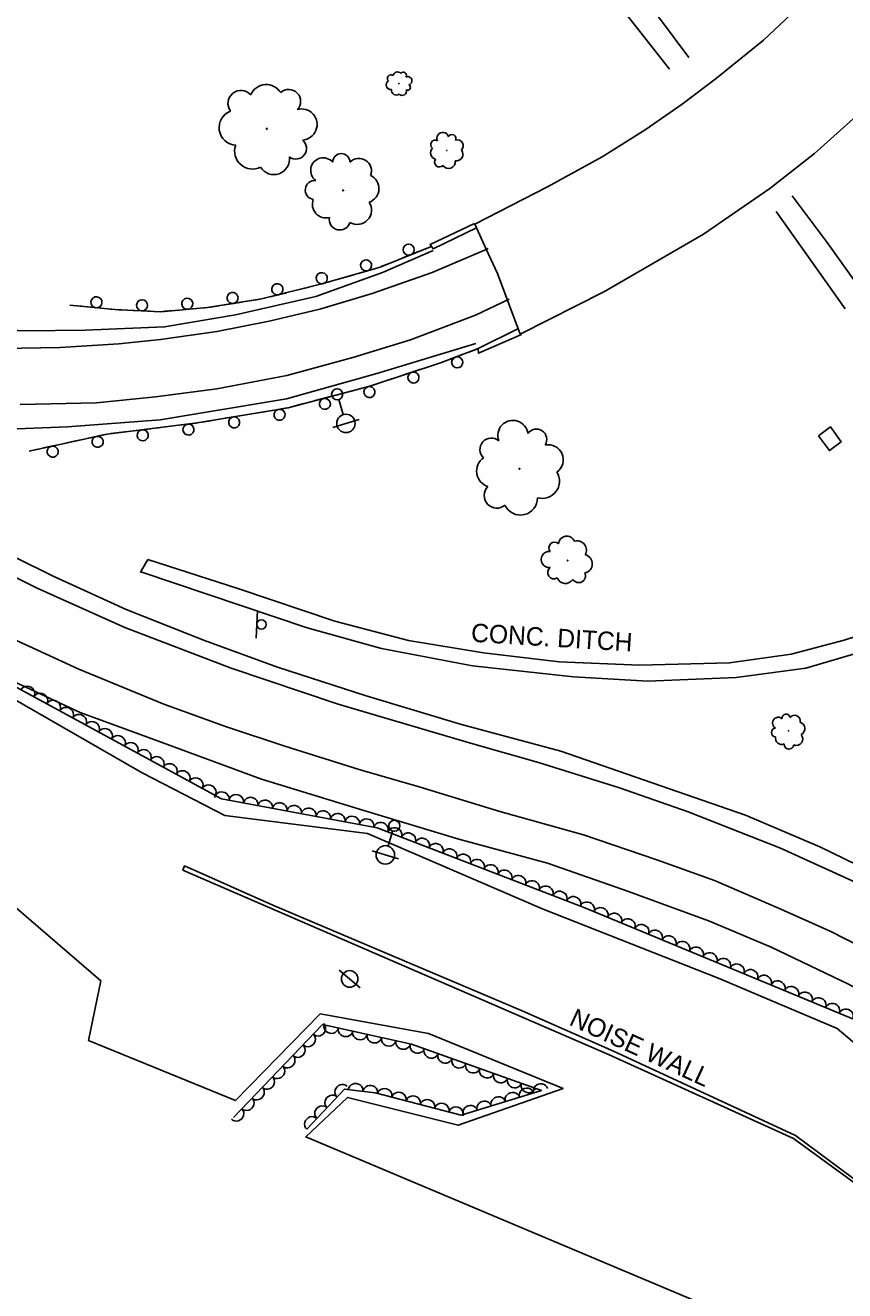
# Model space of a CAD drawing. Extents: x 1722896 to 1754269, y 648279 to 666297.
# Drawn here: x 1726002.8 to 1726225.2, y 656701.6 to 657044.9 of the extents above; entities that cross this region are included whole.
import ezdxf

# ---------------------------------------------------------------- set-up
doc = ezdxf.new("R2010")
doc.units = 0
for name, color, linetype in [('DESIGN - CENTERLINE - Proposed', 7, 'Continuous'), ('DESIGN - PUBLIC HEARING - Shapes', 7, 'Continuous'), ('DESIGN - SCRATCH - User 1', 7, 'Continuous'), ('SURVEY - CENTERLINE - Preliminary', 7, 'Continuous'), ('SURVEY - CENTERLINE - Preliminary Text', 7, 'Continuous'), ('SURVEY - CONTOURS - Intermediate with optional Text', 7, 'Continuous'), ('SURVEY - DRAINAGE - Natural Features', 7, 'Continuous'), ('SURVEY - DTM - Breaklines', 7, 'Continuous'), ('SURVEY - VEGETATION - Features with Text', 7, 'Continuous')]:
    doc.layers.add(name, color=color, linetype=linetype)

msp = doc.modelspace()

# ---------------------------------------------------------------- linework, layer by layer
at = {"layer": 'DESIGN - CENTERLINE - Proposed'}
for points in [[(1726336.34, 657239.56), (1726335.85, 657234.17), (1726334.1, 657219.02), (1726331.97, 657204.04), (1726328.28, 657187.84), (1726324.59, 657174.56), (1726320.16, 657160.36), (1726314.83, 657145.47), (1726308.39, 657130.86), (1726298.36, 657111.05), (1726289.02, 657094.33), (1726279.06, 657078.76), (1726265.29, 657060.47), (1726253.26, 657045.74), (1726241.52, 657032.71), (1726229.17, 657021.1), (1726216.99, 657010.16), (1726204.86, 657000.63), (1726186.88, 656988.27), (1726159.99, 656972.72), (1726137.09, 656961.13), (1726130.93, 656977.52), (1726127.9, 656984.14)], [(1726127.87, 656984.19), (1726124.78, 656990.93), (1726144.55, 657001.06), (1726159.33, 657009.25), (1726171.02, 657016.5), (1726181.06, 657023.54), (1726190.39, 657030.52), (1726203.11, 657040.85), (1726213.58, 657050.69)], [(1726238.65, 656882.48), (1726225.01, 656878.12), (1726210.59, 656874.27), (1726193.92, 656871.95), (1726169.44, 656871.32), (1726147.64, 656872.2), (1726127.16, 656874.63), (1726106.78, 656878.02), (1726086.84, 656883.26), (1726060.51, 656892.13), (1726036.07, 656899.96), (1726034.08, 656896.55), (1726034.39, 656896.49)], [(1726034.39, 656896.49), (1726079.25, 656881.42), (1726099.5, 656875.86), (1726124.18, 656871.09), (1726151.55, 656868.12), (1726171.7, 656866.99), (1726195.67, 656867.98), (1726214.65, 656870.46), (1726230, 656875.05)]]:
    msp.add_lwpolyline(points, dxfattribs=at)
at = {"layer": 'DESIGN - PUBLIC HEARING - Shapes'}
msp.add_line((1726065.49, 656878.64), (1726065.83, 656886.13), dxfattribs=at)
msp.add_circle((1726066.88, 656882.35), 1.25, dxfattribs=at)
at = {"layer": 'DESIGN - SCRATCH - User 1'}
for points in [[(1726125.23, 656989.96), (1726113.46, 656984.28), (1726112.7, 656985.46), (1726124.7, 656991.12)], [(1726113.17, 656984.97), (1726099.09, 656979.29), (1726083.24, 656974.72), (1726066.86, 656970.65), (1726052.23, 656968.31), (1726039.57, 656967.2), (1726027.12, 656967.76), (1726014.88, 656968.98)], [(1726109.51, 656983.49), (1726105.24, 656981.77)], [(1726113.17, 656984.97), (1726110.99, 656984.09)], [(1726097.87, 656978.94), (1726093.45, 656977.67)], [(1726101.58, 656980.3), (1726099.4, 656979.42)], [(1726103.76, 656981.17), (1726101.58, 656980.3)], [(1726085.86, 656975.47), (1726083.24, 656974.72), (1726081.43, 656974.27)], [(1726089.66, 656976.57), (1726087.4, 656975.92)], [(1726091.92, 656977.22), (1726089.66, 656976.57)], [(1726073.76, 656972.36), (1726069.29, 656971.26)], [(1726077.59, 656973.32), (1726075.31, 656972.75)], [(1726079.87, 656973.88), (1726077.59, 656973.32)], [(1726015.72, 656968.89), (1726014.88, 656968.98)], [(1726018.06, 656968.66), (1726015.72, 656968.89)], [(1726024.23, 656968.05), (1726019.65, 656968.5)], [(1726055.41, 656968.82), (1726053.09, 656968.45)], [(1726061.54, 656969.8), (1726056.99, 656969.07)], [(1726065.44, 656970.42), (1726063.11, 656970.05)], [(1726067.74, 656970.87), (1726066.86, 656970.65), (1726065.44, 656970.42)], [(1726028.16, 656967.71), (1726027.12, 656967.76), (1726025.82, 656967.89)], [(1726030.51, 656967.61), (1726028.16, 656967.71)], [(1726036.71, 656967.33), (1726032.11, 656967.53)], [(1726040.65, 656967.3), (1726039.57, 656967.2), (1726038.3, 656967.26)], [(1726042.99, 656967.5), (1726040.65, 656967.3)], [(1726049.17, 656968.04), (1726044.58, 656967.64)], [(1726053.09, 656968.45), (1726052.23, 656968.31), (1726050.76, 656968.18)], [(1726137.43, 656960.98), (1726125.77, 656955.91), (1726125.71, 656957.24), (1726136.45, 656962.53)], [(1726003.83, 656929.39), (1726024.98, 656933.98), (1726049.45, 656937.01), (1726074.12, 656941.13), (1726096.27, 656946.95), (1726115.71, 656953.43), (1726125.68, 656957.19)], [(1726117.34, 656954.05), (1726121.64, 656955.67)], [(1726123.14, 656956.23), (1726125.34, 656957.06)], [(1726125.34, 656957.06), (1726125.68, 656957.19)], [(1726105.5, 656950.03), (1726109.87, 656951.48)], [(1726111.39, 656951.99), (1726113.61, 656952.73)], [(1726113.61, 656952.73), (1726115.71, 656953.43), (1726115.84, 656953.48)], [(1726099.53, 656948.04), (1726101.76, 656948.78)], [(1726101.76, 656948.78), (1726103.99, 656949.52)], [(1726087.5, 656944.65), (1726089.77, 656945.24)], [(1726089.77, 656945.24), (1726092.05, 656945.84)], [(1726093.59, 656946.25), (1726096.27, 656946.95), (1726098.01, 656947.53)], [(1726069.32, 656940.33), (1726073.86, 656941.09)], [(1726075.41, 656941.47), (1726077.68, 656942.07)], [(1726077.68, 656942.07), (1726079.96, 656942.67)], [(1726081.5, 656943.07), (1726085.95, 656944.24)], [(1726050.78, 656937.23), (1726053.09, 656937.62)], [(1726053.09, 656937.62), (1726055.41, 656938.01)], [(1726056.99, 656938.27), (1726061.53, 656939.03)], [(1726063.11, 656939.29), (1726065.42, 656939.68)], [(1726065.42, 656939.68), (1726067.74, 656940.07)], [(1726025.97, 656934.11), (1726028.31, 656934.4)], [(1726028.31, 656934.4), (1726030.64, 656934.68)], [(1726032.23, 656934.88), (1726036.79, 656935.45)], [(1726038.38, 656935.64), (1726040.71, 656935.93)], [(1726040.71, 656935.93), (1726043.04, 656936.22)], [(1726044.63, 656936.42), (1726049.2, 656936.98)], [(1726007.69, 656930.22), (1726012.18, 656931.2)], [(1726013.74, 656931.54), (1726016.04, 656932.04)], [(1726016.04, 656932.04), (1726018.34, 656932.54)], [(1726019.9, 656932.88), (1726024.4, 656933.86)], [(1726003.83, 656929.39), (1726006.12, 656929.89)], [(1726249.47, 656715.75), (1726211.79, 656743.68), (1726162.39, 656766.61), (1726137.6, 656777.55), (1726069.98, 656806.17), (1726046.01, 656816.85), (1726045.57, 656815.7), (1726161.06, 656765.71), (1726211.26, 656742.87), (1726248.87, 656715.49), (1726249.47, 656715.75)]]:
    msp.add_lwpolyline(points, dxfattribs=at)
for centre, start, end in [((1726106.84, 656984.03), 45.2065, 45.1967), ((1726095.27, 656979.75), 39.3641, 39.3542), ((1726083.26, 656976.28), 39.3641, 39.3542), ((1726059.05, 656970.92), 32.3403, 32.3305), ((1726071.19, 656973.27), 37.2015, 37.1917), ((1726022.11, 656969.76), 17.5766, 17.5667), ((1726034.5, 656968.93), 20.6951, 20.6853), ((1726046.76, 656969.34), 28.2858, 28.2759), ((1726120, 656953.45), 223.9225, 223.9126), ((1726108.14, 656949.33), 221.6992, 221.6894), ((1726096.18, 656945.38), 217.973, 217.9632), ((1726084.09, 656942.2), 217.973, 217.9632), ((1726059.48, 656937.17), 212.7487, 212.7389), ((1726071.81, 656939.23), 212.7487, 212.7389), ((1726034.67, 656933.67), 210.3137, 210.3039), ((1726047.08, 656935.21), 210.3137, 210.3039), ((1726010.23, 656929.24), 215.5237, 215.5139), ((1726022.44, 656931.9), 215.5237, 215.5139)]:
    msp.add_arc(centre, 1.5, start, end, dxfattribs=at)
at = {"layer": 'SURVEY - CENTERLINE - Preliminary'}
for points in [[(1725980.81, 656872.89), (1726034.49, 656842.13), (1726056.93, 656830.56), (1726095.65, 656825.65), (1726143.31, 656805.13), (1726191.06, 656786.33), (1726223.1, 656772.71), (1726266.45, 656736.2), (1726296.76, 656731.72), (1726344.67, 656698.77)], [(1726184.57, 656698.81), (1726078.91, 656743.33), (1726090.22, 656754.01), (1726120.24, 656746.5), (1726148.73, 656756.41), (1726112.26, 656771.38), (1726082.83, 656776.69), (1726059.86, 656753.15), (1726019.95, 656769.51), (1726023.26, 656785.7), (1725985.96, 656817.77)]]:
    msp.add_lwpolyline(points, dxfattribs=at)
at = {"layer": 'SURVEY - CENTERLINE - Preliminary Text'}
for points in [[(1725913.59, 657369.24), (1725922.46, 657352.3), (1725937.61, 657331.55), (1725956.87, 657308.3), (1725973.19, 657288.64), (1726002.35, 657254.2), (1726037.18, 657213.17), (1726071.57, 657172.27), (1726100.88, 657138.12), (1726132.74, 657099.86), (1726160.97, 657065.02), (1726174.62, 657047.17), (1726182.82, 657036.2)], [(1725908.28, 657362.9), (1725917.77, 657346.71), (1725929.66, 657330.43), (1725946.72, 657309.86), (1725969.47, 657283.56), (1725991.18, 657257.88), (1726023.24, 657219.41), (1726052.22, 657184.76), (1726081.42, 657150.58), (1726111.38, 657115.57), (1726141.85, 657078.51), (1726177.66, 657033.02)], [(1725609.3, 657073.42), (1725631.57, 657075.3), (1725656.58, 657075.63), (1725679.57, 657074.22), (1725703.18, 657070.99), (1725733.42, 657064.15), (1725758.22, 657056.19), (1725783.48, 657044.33), (1725805.66, 657031.11), (1725828.48, 657016.26), (1725851.08, 657001.89), (1725871.32, 656991.6), (1725892.4, 656982.66), (1725912, 656975.51), (1725934.91, 656969.34), (1725955.88, 656964.74), (1725978.63, 656963.01), (1726002.9, 656962.05), (1726019.03, 656962.18), (1726040.59, 656963.08), (1726059.81, 656966.36), (1726081.67, 656971.31), (1726099.76, 656977.82), (1726113.44, 656983.76)], [(1726210.88, 656998.63), (1726220.36, 656985.94), (1726248.01, 656947.33), (1726282.87, 656897.19), (1726308.31, 656858.51), (1726332.89, 656819.27), (1726350.96, 656788.55), (1726372.92, 656750.47), (1726395.92, 656710.99), (1726417.3, 656674.1), (1726443.3, 656628.81), (1726467.46, 656585.72), (1726441.8, 656628.94), (1726430.39, 656646.1)], [(1726225.32, 656968.01), (1726206.52, 656994.34)], [(1725996.66, 656957.19), (1726012.23, 656957.47), (1726028.21, 656958.46), (1726039.53, 656959.64), (1726054.8, 656961.81), (1726068.95, 656964.67), (1726082.74, 656967.89), (1726096.9, 656972.11), (1726113.25, 656977.85), (1726127.84, 656984.06), (1726128.43, 656984.36)], [(1726134.13, 656970.57), (1726124.96, 656966.28), (1726107.36, 656959.61), (1726091.67, 656954.8), (1726073.79, 656949.87), (1726054.79, 656946.29), (1726038.09, 656944.06), (1726022.13, 656942.51), (1726001.39, 656942)], [(1726125.06, 656958.59), (1726098.22, 656950.45), (1726073.65, 656943.53), (1726039.44, 656937.88), (1726014.29, 656935.92), (1725991.36, 656935.04)], [(1725979.23, 656905.62), (1726006.04, 656892.22), (1726029.81, 656881.51), (1726058.65, 656870.47), (1726087.72, 656860.74), (1726123.58, 656850.15), (1726142.05, 656844.9), (1726164.08, 656838.02), (1726182.71, 656831.47), (1726207.72, 656821.61), (1726228, 656812.4), (1726246.67, 656802.94), (1726264.12, 656793.53), (1726279.95, 656784.01), (1726299.6, 656771.42), (1726312.94, 656761.93), (1726328.78, 656750.59), (1726343.89, 656738.64), (1726357.55, 656726.94), (1726371.25, 656714.25), (1726384.23, 656701.56)], [(1725990.39, 656905.3), (1726010.34, 656895.47), (1726030.2, 656886.38), (1726051.4, 656877.98), (1726071.25, 656870.73), (1726095.26, 656862.96), (1726121.17, 656855.21), (1726148.13, 656847.95), (1726170.56, 656840.18), (1726198.25, 656830.57), (1726218.39, 656821.98), (1726241.63, 656810.69)], [(1726371.9, 656691.92), (1726357.46, 656706.09), (1726345.4, 656717.32), (1726329.07, 656730.95), (1726308.12, 656746.95), (1726293.93, 656756.73), (1726279.69, 656766.22), (1726263.74, 656776.12), (1726241.96, 656788.56), (1726221.35, 656799.04), (1726207.85, 656805.11), (1726189.84, 656812.85), (1726174.16, 656818.5), (1726154.26, 656825.27), (1726131.6, 656831.63), (1726109.72, 656838.32), (1726093.69, 656842.88), (1726073.22, 656849.3), (1726057.11, 656854.66), (1726040.42, 656860.73), (1726017.33, 656870.2), (1725994.59, 656880.66)], [(1726352.31, 656697.89), (1726336.06, 656712.89), (1726328.42, 656718.28), (1726296.86, 656742.41), (1726276.68, 656756.02), (1726259.74, 656766.17), (1726242.74, 656775.67), (1726226.19, 656784.77), (1726205.19, 656794.75), (1726188.45, 656801.88), (1726166.48, 656809.9), (1726144.5, 656817.54), (1726120.44, 656824.12), (1726094.64, 656831.86), (1726066.88, 656840.39), (1726039.66, 656850.42), (1726017.72, 656858.46), (1725985.19, 656873.58)]]:
    msp.add_lwpolyline(points, dxfattribs=at)
at = {"layer": 'SURVEY - DRAINAGE - Natural Features'}
msp.add_line((1726221.15, 656932.74), (1726221.15, 656932.74), dxfattribs=at)
msp.add_lwpolyline([(1726218.05, 656933.56), (1726221.27, 656935.94), (1726224.24, 656931.92), (1726221.03, 656929.54), (1726218.05, 656933.56)], dxfattribs=at)
at = {"layer": 'SURVEY - DTM - Breaklines'}
for p, q in [((1726087.87, 656943.34), (1726089.09, 656939.27)), ((1726089.81, 656936.88), (1726093.4, 656937.95)), ((1726089.81, 656936.88), (1726086.22, 656935.8)), ((1726102.49, 656826.3), (1726101.24, 656822.23)), ((1726100.5, 656819.84), (1726096.92, 656820.95)), ((1726100.5, 656819.84), (1726104.08, 656818.74)), ((1726090.82, 656786.18), (1726087.94, 656788.59)), ((1726090.82, 656786.18), (1726093.7, 656783.78))]:
    msp.add_line(p, q, dxfattribs=at)
for centre, radius in [((1726087.44, 656944.78), 1.5), ((1726089.81, 656936.88), 2.5), ((1726102.93, 656827.73), 1.5), ((1726100.5, 656819.84), 2.5), ((1726090.82, 656786.18), 2.25)]:
    msp.add_circle(centre, radius, dxfattribs=at)
at = {"layer": 'SURVEY - VEGETATION - Features with Text'}
for points in [[(1725990.12, 656870.89), (1726056.06, 656835.04), (1726098.28, 656827.17), (1726154.6, 656805.45), (1726227.51, 656775.29), (1726266.51, 656740.01), (1726297.96, 656735.11), (1726342.54, 656703.21), (1726363.23, 656685.49)], [(1726079.16, 656745.43), (1726089.42, 656756.31), (1726097.74, 656755.23), (1726121.04, 656749.21), (1726142.87, 656755.93), (1726107.62, 656768.46), (1726083.47, 656773.77), (1726059.27, 656748.6)]]:
    msp.add_lwpolyline(points, dxfattribs=at)
for centre, radius in [((1726104.19, 657029.08), 0.0394), ((1726068.36, 657016.84), 0.147), ((1726117.19, 657010.9), 0.0554), ((1726089.04, 657000.1), 0.119), ((1726136.88, 656924.6), 0.143), ((1726149.97, 656899.7), 0.0772), ((1726209.93, 656853.48), 0.0546)]:
    msp.add_circle(centre, radius, dxfattribs=at)
for centre, radius, start, end in [((1726101.99, 657030.52), 0.944, 52.019, 227.0192), ((1726103.77, 657031.02), 1.22, 41.86, 168.7057), ((1726105.37, 657031.33), 0.859, 326.573, 143.8921), ((1726106.6, 657029.85), 1.13, 283.9543, 117.374), ((1726061.33, 657023.69), 3.53, 41.0962, 216.0965), ((1726068.2, 657024.29), 4.55, 30.9373, 157.783), ((1726074.29, 657024.28), 3.21, 315.6503, 132.9694), ((1726102.02, 657028.74), 1.28, 121.7661, 277.6045), ((1726103.46, 657027.27), 1.29, 170.8702, 308.3945), ((1726105.1, 657027.01), 1.13, 221.8175, 18.6064), ((1726106.52, 657028.07), 0.776, 243.9336, 62.6793), ((1726060.18, 657017.14), 4.78, 110.8433, 266.6818), ((1726077.78, 657017.99), 4.22, 273.0316, 106.4513), ((1726076.2, 657011.5), 2.9, 233.0109, 51.7566), ((1726114.01, 657012.52), 1.21, 57.0821, 234.4012), ((1726116.07, 657014.28), 1.58, 14.4634, 207.8831), ((1726118.57, 657014.18), 1.09, 334.4427, 153.1884), ((1726120.08, 657012.21), 1.59, 312.3266, 109.1155), ((1726064.43, 657010.71), 4.82, 159.9475, 297.4717), ((1726088.57, 657007.74), 2.34, 0.824, 179.5696), ((1726114.46, 657010.28), 1.71, 132.3691, 259.2148), ((1726119.74, 657009.9), 1.81, 261.3793, 38.9035), ((1726070.27, 657008.62), 4.23, 210.8948, 7.6837), ((1726083.65, 657005.53), 3.41, 40.8447, 234.2644), ((1726093.34, 657005.39), 3.41, 338.7079, 135.4968), ((1726115.19, 657007.8), 1.33, 142.528, 317.5283), ((1726117.69, 657007.86), 1.8, 212.2751, 8.1136), ((1726094.9, 657000.62), 3.89, 287.7606, 65.2848), ((1726081.36, 657000.2), 2.59, 83.4634, 260.7825), ((1726084.37, 656996.31), 3.67, 158.7504, 285.5961), ((1726092.9, 656994.73), 3.86, 238.6564, 34.4949), ((1726088.15, 656992.22), 2.85, 168.9093, 343.9096), ((1726135.12, 656933.63), 4.09, 7.1422, 200.5619), ((1726141.51, 656932.56), 2.81, 327.1215, 145.8672), ((1726129.28, 656929.82), 3.11, 49.7609, 227.08), ((1726144.71, 656927.02), 4.1, 305.0054, 101.7943), ((1726129.69, 656923.93), 4.41, 125.048, 251.8936), ((1726143.09, 656921.22), 4.67, 254.0581, 31.5824), ((1726130.75, 656917.32), 3.42, 135.2069, 310.2071), ((1726137.16, 656916.67), 4.64, 204.954, 0.7924), ((1726146.41, 656903.17), 1.52, 42.9929, 221.7385), ((1726149.73, 656904.11), 2.21, 20.8767, 177.6656), ((1726152.55, 656902.5), 2.52, 329.9295, 107.4537), ((1726145, 656899.96), 2.21, 83.0135, 276.4332), ((1726154.16, 656898.8), 2.51, 280.8253, 76.6638), ((1726146.23, 656896.4), 1.68, 125.6322, 302.9514), ((1726149.37, 656895.84), 2.38, 200.9193, 327.7649), ((1726152.97, 656895.53), 1.85, 211.0782, 26.0785), ((1726207.14, 656855.61), 1.56, 48.7457, 242.1654), ((1726209.23, 656856.93), 1.07, 8.725, 187.4707), ((1726211.55, 656856.16), 1.57, 346.6089, 143.3978), ((1726212.56, 656854.09), 1.78, 295.6616, 73.1859), ((1726206.44, 656853.05), 1.19, 91.3644, 268.6835), ((1726208.05, 656851.47), 1.68, 166.6515, 293.4971), ((1726212.02, 656851.29), 1.77, 246.5575, 42.3959), ((1726210.02, 656849.85), 1.31, 176.8104, 351.8106)]:
    msp.add_arc(centre, radius, start, end, dxfattribs=at)
for centre, major_axis in [((1726003.39, 656863.68), (1.76, -0.96)), ((1726006.91, 656861.77), (1.76, -0.96)), ((1726010.42, 656859.85), (1.76, -0.96)), ((1726013.93, 656857.94), (1.76, -0.96)), ((1726017.45, 656856.03), (1.76, -0.96)), ((1726020.96, 656854.12), (1.76, -0.96)), ((1726024.48, 656852.21), (1.76, -0.96)), ((1726027.99, 656850.3), (1.76, -0.96)), ((1726031.5, 656848.39), (1.76, -0.96)), ((1726035.02, 656846.48), (1.76, -0.96)), ((1726038.53, 656844.57), (1.76, -0.96)), ((1726042.05, 656842.66), (1.76, -0.96)), ((1726045.56, 656840.75), (1.76, -0.96)), ((1726049.08, 656838.84), (1.76, -0.96)), ((1726052.59, 656836.93), (1.76, -0.96)), ((1726056.11, 656835.03), (1.97, -0.37)), ((1726060.04, 656834.3), (1.97, -0.37)), ((1726063.97, 656833.56), (1.97, -0.37)), ((1726067.91, 656832.83), (1.97, -0.37)), ((1726071.84, 656832.1), (1.97, -0.37)), ((1726075.77, 656831.37), (1.97, -0.37)), ((1726079.7, 656830.63), (1.97, -0.37)), ((1726083.64, 656829.9), (1.97, -0.37)), ((1726087.57, 656829.17), (1.97, -0.37)), ((1726091.5, 656828.43), (1.97, -0.37)), ((1726095.43, 656827.7), (1.97, -0.37)), ((1726099.31, 656826.77), (1.87, -0.72)), ((1726103.04, 656825.33), (1.87, -0.72)), ((1726106.77, 656823.89), (1.87, -0.72)), ((1726110.5, 656822.45), (1.87, -0.72)), ((1726114.24, 656821.01), (1.87, -0.72)), ((1726117.97, 656819.57), (1.87, -0.72)), ((1726121.7, 656818.13), (1.87, -0.72)), ((1726125.43, 656816.7), (1.87, -0.72)), ((1726129.17, 656815.26), (1.87, -0.72)), ((1726132.9, 656813.82), (1.87, -0.72)), ((1726136.63, 656812.38), (1.87, -0.72)), ((1726140.36, 656810.94), (1.87, -0.72)), ((1726144.09, 656809.5), (1.87, -0.72)), ((1726147.83, 656808.06), (1.87, -0.72)), ((1726151.56, 656806.62), (1.87, -0.72)), ((1726155.28, 656805.16), (1.85, -0.76)), ((1726158.98, 656803.63), (1.85, -0.76)), ((1726162.68, 656802.11), (1.85, -0.76)), ((1726166.37, 656800.58), (1.85, -0.76)), ((1726170.07, 656799.05), (1.85, -0.76)), ((1726173.76, 656797.52), (1.85, -0.76)), ((1726177.46, 656795.99), (1.85, -0.76)), ((1726181.16, 656794.46), (1.85, -0.76)), ((1726184.85, 656792.93), (1.85, -0.76)), ((1726188.55, 656791.4), (1.85, -0.76)), ((1726192.25, 656789.87), (1.85, -0.76)), ((1726195.94, 656788.35), (1.85, -0.76)), ((1726199.64, 656786.82), (1.85, -0.76)), ((1726203.33, 656785.29), (1.85, -0.76)), ((1726207.03, 656783.76), (1.85, -0.76)), ((1726210.73, 656782.23), (1.85, -0.76)), ((1726214.42, 656780.7), (1.85, -0.76)), ((1726218.12, 656779.17), (1.85, -0.76)), ((1726221.82, 656777.64), (1.85, -0.76)), ((1726225.51, 656776.11), (1.85, -0.76)), ((1726082.36, 656772.61), (-1.39, -1.44)), ((1726085.81, 656773.26), (-1.95, 0.43)), ((1726089.71, 656772.4), (-1.95, 0.43)), ((1726079.58, 656769.73), (-1.39, -1.44)), ((1726093.62, 656771.54), (-1.95, 0.43)), ((1726097.52, 656770.68), (-1.95, 0.43)), ((1726101.43, 656769.82), (-1.95, 0.43)), ((1726105.34, 656768.96), (-1.95, 0.43)), ((1726076.81, 656766.84), (-1.39, -1.44)), ((1726109.19, 656767.9), (-1.88, 0.67)), ((1726112.96, 656766.56), (-1.88, 0.67)), ((1726071.27, 656761.08), (-1.39, -1.44)), ((1726074.04, 656763.96), (-1.39, -1.44)), ((1726116.72, 656765.22), (-1.88, 0.67)), ((1726120.49, 656763.88), (-1.88, 0.67)), ((1726124.26, 656762.54), (-1.88, 0.67)), ((1726068.5, 656758.19), (-1.39, -1.44)), ((1726128.03, 656761.2), (-1.88, 0.67)), ((1726131.8, 656759.86), (-1.88, 0.67)), ((1726135.57, 656758.52), (-1.88, 0.67)), ((1726065.72, 656755.31), (-1.39, -1.44)), ((1726088.77, 656755.61), (1.37, 1.45)), ((1726092.44, 656755.92), (1.98, -0.26)), ((1726096.41, 656755.4), (1.98, -0.26)), ((1726100.31, 656754.57), (1.94, -0.5)), ((1726104.18, 656753.57), (1.94, -0.5)), ((1726138.81, 656754.68), (1.91, 0.59)), ((1726139.34, 656757.18), (-1.88, 0.67)), ((1726142.63, 656755.85), (1.91, 0.59)), ((1726062.95, 656752.43), (-1.39, -1.44)), ((1726086.02, 656752.7), (1.37, 1.45)), ((1726108.06, 656752.57), (1.94, -0.5)), ((1726111.93, 656751.57), (1.94, -0.5)), ((1726115.8, 656750.56), (1.94, -0.5)), ((1726127.34, 656751.15), (1.91, 0.59)), ((1726131.16, 656752.32), (1.91, 0.59)), ((1726134.99, 656753.5), (1.91, 0.59)), ((1726060.18, 656749.54), (-1.39, -1.44)), ((1726080.53, 656746.88), (1.37, 1.45)), ((1726083.28, 656749.79), (1.37, 1.45)), ((1726119.68, 656749.56), (1.94, -0.5)), ((1726123.52, 656749.97), (1.91, 0.59))]:
    msp.add_ellipse(centre, major_axis=major_axis, ratio=0.940188, start_param=0, end_param=3.141593, dxfattribs=at)

# ---------------------------------------------------------------- texts
at = {"layer": 'DESIGN - SCRATCH - User 1'}
msp.add_text('NOISE WALL', height=5, rotation=335.3717, dxfattribs=at).set_placement((1726150.09, 656773.81))
at = {"layer": 'SURVEY - CONTOURS - Intermediate with optional Text'}
msp.add_text('CONC. DITCH', height=5, rotation=356.4981, dxfattribs=at).set_placement((1726123.66, 656877.67))

doc.saveas('drawing.dxf')
